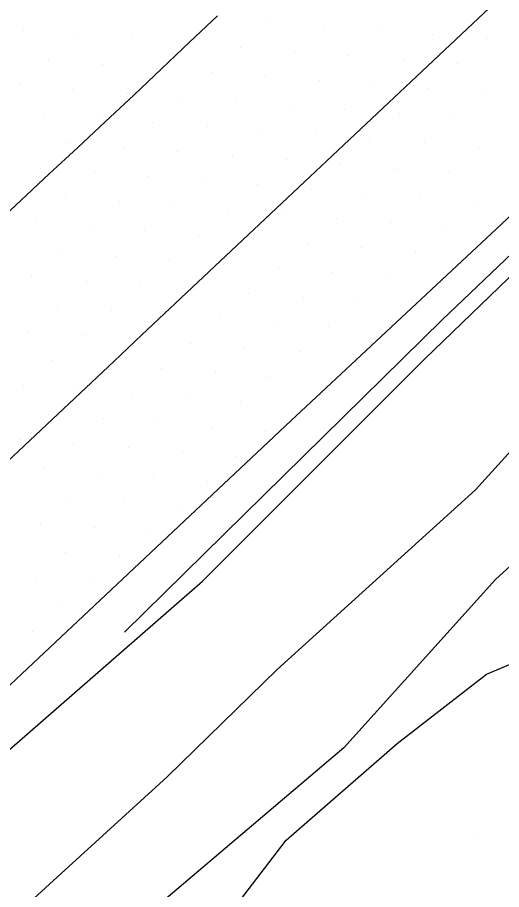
# Model space of a CAD drawing. Extents: x 1548934 to 1561348, y 809680 to 824075.
# Drawn here: x 1552130.1 to 1552161.6, y 810906.3 to 810963 of the extents above; entities that cross this region are included whole.
import ezdxf

# ---------------------------------------------------------------- set-up
doc = ezdxf.new("R2010")
doc.units = 0
for name, color, linetype in [('E_NCDOT_Vertical_Profile_Ground_Line', 7, 'Continuous'), ('Exist DTM QL2 LIDAR Elevation Point', 7, 'Continuous'), ('Exist DTM Scan Elevation Point', 7, 'Continuous'), ('Exist Guardrail', 7, 'Continuous'), ('P_RDY_Terminator_Cell', 7, 'Continuous'), ('PH Exist DTM Breakline', 7, 'Continuous')]:
    doc.layers.add(name, color=color, linetype=linetype)

msp = doc.modelspace()

# ---------------------------------------------------------------- linework, layer by layer
at = {"layer": 'E_NCDOT_Vertical_Profile_Ground_Line'}
msp.add_lwpolyline([(1551911.033, 810719.298), (1551923.424, 810730.276), (1551945.867, 810750.201), (1551968.023, 810770.431), (1551990.144, 810790.698), (1552012.283, 810810.947), (1552034.431, 810831.185), (1552056.423, 810851.59), (1552074.962, 810868.368), (1552093.191, 810885.476), (1552111.451, 810902.55), (1552129.675, 810919.663), (1552147.898, 810936.778), (1552166.164, 810953.847), (1552184.38, 810970.968), (1552202.566, 810988.121), (1552220.715, 811005.314), (1552238.802, 811022.599), (1552256.952, 811039.884)], dxfattribs=at)
at = {"layer": 'Exist DTM QL2 LIDAR Elevation Point'}
msp.add_line((1552160.032, 810910.004), (1552160.032, 810910.004), dxfattribs=at)
at = {"layer": 'Exist DTM Scan Elevation Point'}
for p, q in [((1552142.99, 810962.96), (1552142.99, 810962.96)), ((1552146.515, 810962.693), (1552146.515, 810962.693)), ((1552130.518, 810962.134), (1552130.518, 810962.134)), ((1552150.04, 810962.425), (1552150.04, 810962.425)), ((1552153.566, 810962.157), (1552153.566, 810962.157)), ((1552134.043, 810961.866), (1552134.043, 810961.866)), ((1552137.568, 810961.599), (1552137.568, 810961.599)), ((1552157.091, 810961.89), (1552157.091, 810961.89)), ((1552160.617, 810961.623), (1552160.617, 810961.623)), ((1552141.093, 810961.331), (1552141.093, 810961.331)), ((1552144.619, 810961.064), (1552144.619, 810961.064)), ((1552148.144, 810960.796), (1552148.144, 810960.796)), ((1552151.669, 810960.529), (1552151.669, 810960.529)), ((1552132.146, 810960.237), (1552132.146, 810960.237)), ((1552135.672, 810959.97), (1552135.672, 810959.97)), ((1552155.195, 810960.261), (1552155.195, 810960.261)), ((1552158.72, 810959.994), (1552158.72, 810959.994)), ((1552139.197, 810959.702), (1552139.197, 810959.702)), ((1552142.722, 810959.435), (1552142.722, 810959.435)), ((1552146.248, 810959.167), (1552146.248, 810959.167)), ((1552149.773, 810958.9), (1552149.773, 810958.9)), ((1552130.25, 810958.608), (1552130.25, 810958.608)), ((1552133.775, 810958.341), (1552133.775, 810958.341)), ((1552137.301, 810958.073), (1552137.301, 810958.073)), ((1552153.298, 810958.632), (1552153.298, 810958.632)), ((1552156.824, 810958.365), (1552156.824, 810958.365)), ((1552160.35, 810958.098), (1552160.35, 810958.098)), ((1552140.826, 810957.806), (1552140.826, 810957.806)), ((1552144.351, 810957.538), (1552144.351, 810957.538)), ((1552147.877, 810957.271), (1552147.877, 810957.271)), ((1552151.402, 810957.003), (1552151.402, 810957.003)), ((1552131.879, 810956.712), (1552131.879, 810956.712)), ((1552135.404, 810956.444), (1552135.404, 810956.444)), ((1552154.928, 810956.736), (1552154.928, 810956.736)), ((1552158.453, 810956.469), (1552158.453, 810956.469)), ((1552138.93, 810956.177), (1552138.93, 810956.177)), ((1552142.455, 810955.909), (1552142.455, 810955.909)), ((1552145.98, 810955.642), (1552145.98, 810955.642)), ((1552149.506, 810955.374), (1552149.506, 810955.374)), ((1552133.508, 810954.815), (1552133.508, 810954.815)), ((1552153.031, 810955.107), (1552153.031, 810955.107)), ((1552156.557, 810954.84), (1552156.557, 810954.84)), ((1552137.033, 810954.548), (1552137.033, 810954.548)), ((1552140.559, 810954.28), (1552140.559, 810954.28)), ((1552160.083, 810954.573), (1552160.083, 810954.573)), ((1552144.084, 810954.013), (1552144.084, 810954.013)), ((1552147.609, 810953.745), (1552147.609, 810953.745)), ((1552131.612, 810953.187), (1552131.612, 810953.187)), ((1552151.135, 810953.478), (1552151.135, 810953.478)), ((1552154.66, 810953.211), (1552154.66, 810953.211)), ((1552135.137, 810952.919), (1552135.137, 810952.919)), ((1552138.662, 810952.651), (1552138.662, 810952.651)), ((1552158.186, 810952.944), (1552158.186, 810952.944)), ((1552142.187, 810952.384), (1552142.187, 810952.384)), ((1552145.713, 810952.116), (1552145.713, 810952.116)), ((1552149.238, 810951.849), (1552149.238, 810951.849)), ((1552133.241, 810951.29), (1552133.241, 810951.29)), ((1552152.764, 810951.582), (1552152.764, 810951.582)), ((1552156.29, 810951.315), (1552156.29, 810951.315)), ((1552136.766, 810951.022), (1552136.766, 810951.022)), ((1552140.291, 810950.755), (1552140.291, 810950.755)), ((1552159.816, 810951.048), (1552159.816, 810951.048)), ((1552143.816, 810950.487), (1552143.816, 810950.487)), ((1552147.342, 810950.22), (1552147.342, 810950.22)), ((1552131.344, 810949.661), (1552131.344, 810949.661)), ((1552150.868, 810949.953), (1552150.868, 810949.953)), ((1552154.394, 810949.686), (1552154.394, 810949.686)), ((1552134.869, 810949.394), (1552134.869, 810949.394)), ((1552138.395, 810949.126), (1552138.395, 810949.126)), ((1552157.919, 810949.419), (1552157.919, 810949.419)), ((1552141.92, 810948.859), (1552141.92, 810948.859)), ((1552145.445, 810948.591), (1552145.445, 810948.591)), ((1552148.971, 810948.324), (1552148.971, 810948.324)), ((1552152.497, 810948.057), (1552152.497, 810948.057)), ((1552132.973, 810947.765), (1552132.973, 810947.765)), ((1552136.498, 810947.497), (1552136.498, 810947.497)), ((1552156.023, 810947.79), (1552156.023, 810947.79)), ((1552140.024, 810947.23), (1552140.024, 810947.23)), ((1552143.549, 810946.962), (1552143.549, 810946.962)), ((1552147.075, 810946.695), (1552147.075, 810946.695)), ((1552150.601, 810946.428), (1552150.601, 810946.428)), ((1552131.077, 810946.136), (1552131.077, 810946.136)), ((1552134.602, 810945.868), (1552134.602, 810945.868)), ((1552154.127, 810946.161), (1552154.127, 810946.161)), ((1552138.127, 810945.601), (1552138.127, 810945.601)), ((1552141.653, 810945.333), (1552141.653, 810945.333)), ((1552145.178, 810945.066), (1552145.178, 810945.066)), ((1552148.704, 810944.799), (1552148.704, 810944.799)), ((1552152.23, 810944.532), (1552152.23, 810944.532)), ((1552132.706, 810944.239), (1552132.706, 810944.239)), ((1552136.231, 810943.972), (1552136.231, 810943.972)), ((1552139.756, 810943.704), (1552139.756, 810943.704)), ((1552143.282, 810943.437), (1552143.282, 810943.437)), ((1552146.808, 810943.17), (1552146.808, 810943.17)), ((1552150.334, 810942.903), (1552150.334, 810942.903)), ((1552130.809, 810942.61), (1552130.809, 810942.61)), ((1552134.335, 810942.343), (1552134.335, 810942.343)), ((1552137.86, 810942.075), (1552137.86, 810942.075)), ((1552141.386, 810941.808), (1552141.386, 810941.808)), ((1552144.911, 810941.541), (1552144.911, 810941.541)), ((1552148.437, 810941.274), (1552148.437, 810941.274)), ((1552132.438, 810940.714), (1552132.438, 810940.714)), ((1552135.963, 810940.446), (1552135.963, 810940.446)), ((1552139.489, 810940.179), (1552139.489, 810940.179)), ((1552143.015, 810939.912), (1552143.015, 810939.912)), ((1552146.541, 810939.645), (1552146.541, 810939.645)), ((1552130.542, 810939.085), (1552130.542, 810939.085)), ((1552134.067, 810938.817), (1552134.067, 810938.817)), ((1552137.593, 810938.55), (1552137.593, 810938.55)), ((1552141.119, 810938.283), (1552141.119, 810938.283)), ((1552144.645, 810938.016), (1552144.645, 810938.016)), ((1552132.171, 810937.188), (1552132.171, 810937.188)), ((1552135.696, 810936.921), (1552135.696, 810936.921)), ((1552139.222, 810936.654), (1552139.222, 810936.654)), ((1552142.748, 810936.387), (1552142.748, 810936.387)), ((1552146.274, 810936.12), (1552146.274, 810936.12)), ((1552130.274, 810935.56), (1552130.274, 810935.56)), ((1552133.8, 810935.292), (1552133.8, 810935.292)), ((1552137.326, 810935.025), (1552137.326, 810935.025)), ((1552140.852, 810934.758), (1552140.852, 810934.758)), ((1552144.378, 810934.491), (1552144.378, 810934.491)), ((1552131.904, 810933.663), (1552131.904, 810933.663)), ((1552135.429, 810933.396), (1552135.429, 810933.396)), ((1552138.955, 810933.129), (1552138.955, 810933.129)), ((1552142.481, 810932.862), (1552142.481, 810932.862)), ((1552133.533, 810931.767), (1552133.533, 810931.767)), ((1552137.059, 810931.5), (1552137.059, 810931.5)), ((1552140.585, 810931.233), (1552140.585, 810931.233)), ((1552131.637, 810930.138), (1552131.637, 810930.138)), ((1552135.162, 810929.871), (1552135.162, 810929.871)), ((1552138.689, 810929.605), (1552138.689, 810929.605)), ((1552133.266, 810928.242), (1552133.266, 810928.242)), ((1552136.792, 810927.975), (1552136.792, 810927.975)), ((1552131.37, 810926.614), (1552131.37, 810926.614)), ((1552134.896, 810926.347), (1552134.896, 810926.347)), ((1552133, 810924.718), (1552133, 810924.718)), ((1552131.103, 810923.088), (1552131.103, 810923.088))]:
    msp.add_line(p, q, dxfattribs=at)
at = {"layer": 'Exist Guardrail'}
msp.add_lwpolyline([(1552254.529, 811035.189), (1552233.457, 811015.434), (1552206.304, 810989.464), (1552179.999, 810964.565), (1552157.746, 810943.365), (1552137.094, 810923.06)], dxfattribs=at)
at = {"layer": 'P_RDY_Terminator_Cell'}
for points in [[(1552161.88, 810964.65), (1552160.06, 810962.936), (1552158.24, 810961.221), (1552156.42, 810959.507), (1552154.601, 810957.793), (1552152.781, 810956.079), (1552150.961, 810954.365), (1552149.141, 810952.651), (1552147.321, 810950.936), (1552145.502, 810949.222), (1552143.682, 810947.508), (1552141.862, 810945.794), (1552140.042, 810944.08), (1552138.223, 810942.365), (1552136.403, 810940.651), (1552134.583, 810938.937), (1552132.763, 810937.223), (1552130.944, 810935.509), (1552129.124, 810933.795)], [(1552128.547, 810949.416), (1552130.375, 810951.121), (1552132.204, 810952.826), (1552134.032, 810954.531), (1552135.86, 810956.236), (1552137.689, 810957.941), (1552139.505, 810959.659), (1552141.317, 810961.381), (1552143.129, 810963.104)]]:
    msp.add_lwpolyline(points, dxfattribs=at)
at = {"layer": 'PH Exist DTM Breakline'}
for points in [[(1552034.682, 810827.336), (1552045.39, 810836.839), (1552057.445, 810848.653), (1552073.238, 810863.394), (1552087.49, 810876.306), (1552110.392, 810897.468), (1552126.518, 810912.756), (1552142.148, 810926.371), (1552156.577, 810940.789), (1552169.312, 810953.067), (1552184.045, 810967.444), (1552198.882, 810980.586), (1552216.514, 810997.979), (1552233.022, 811012.993), (1552255.095, 811034.131)], [(1552037.768, 810816.551), (1552042.104, 810822.63), (1552054.176, 810835.577), (1552061.704, 810842.46), (1552077.67, 810856.277), (1552087.656, 810865.099), (1552094.583, 810872.644), (1552107.713, 810884.103), (1552116.59, 810893.297), (1552125.404, 810900.476), (1552133.466, 810907.83), (1552139.853, 810913.658), (1552147, 810920.641), (1552159.887, 810932.306), (1552172.582, 810946.304), (1552184.866, 810957.618), (1552194.567, 810967.528), (1552204.437, 810974.663), (1552215.344, 810984.003), (1552223.431, 810991.453), (1552233.87, 811001.991), (1552245.373, 811011.535), (1552259.168, 811025.274)], [(1552260.7, 811022.995), (1552248.034, 811010.769), (1552233.543, 810997.457), (1552221.25, 810985.158), (1552207.134, 810972.61), (1552199.275, 810963.735), (1552188.002, 810952.593), (1552172.863, 810937.123), (1552161.187, 810926.479), (1552151.347, 810915.54), (1552137.347, 810903.667), (1552124.625, 810890.931), (1552110.652, 810878.808), (1552091.531, 810862.813), (1552083.857, 810855.764), (1552069.192, 810843.636), (1552058.158, 810832.807), (1552047.02, 810823.128), (1552037.768, 810816.551)], [(1552040.662, 810813.069), (1552048.523, 810819.488), (1552058.071, 810828.074), (1552074.209, 810840.794), (1552087.787, 810852.464), (1552098.559, 810860.428), (1552110.267, 810871.314), (1552123.063, 810882.398), (1552130.77, 810889.689), (1552140.68, 810900.509), (1552147.586, 810909.549), (1552154.799, 810915.833), (1552160.6, 810920.332), (1552163.962, 810921.743), (1552167.873, 810926.781), (1552174.291, 810934.209), (1552176.355, 810938.817), (1552179.087, 810942.151), (1552187.812, 810948.663), (1552193.917, 810954.134)]]:
    msp.add_lwpolyline(points, dxfattribs=at)

doc.saveas('drawing.dxf')
